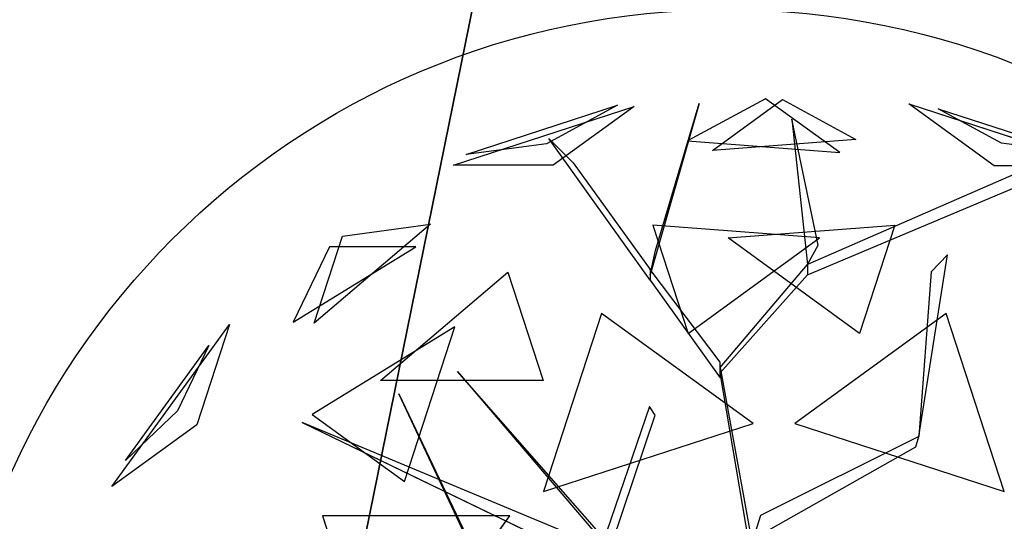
# Model space of a CAD drawing. Extents: x 22936 to 50368, y -4877 to 31080.
# Tile 499 of 601: x 47674 to 47910, y 6423 to 6544. Entities that reach past the tile are written whole.
import ezdxf

# ---------------------------------------------------------------- set-up
doc = ezdxf.new("R2010")
doc.units = 0
doc.layers.get('0').update_dxf_attribs({"linetype": 'CONTINUOUS'})
for name, color, linetype in [('00_TRACE_ARBRE', 3, 'CONTINUOUS'), ('00_TRACE_RDC', 241, 'CONTINUOUS'), ('08_AMENAGEMENTS_EXTERIEURS', 253, 'CONTINUOUS'), ('09_VEGETATION', 134, 'CONTINUOUS')]:
    doc.layers.add(name, color=color, linetype=linetype)

# ---------------------------------------------------------------- blocks, each defined once
blk = doc.blocks.new('TREE_GEOMETRIC_ROUND')
at = {"color": 7}
for p, q in [((73.1, 1727.2, 3565.9), (-113.8, 1626.2, 3265.8)), ((-53.5, 1603.3, 4661.7), (113.7, 1724.9, 4337.8)), ((250.8, 1598.1, 3199.5), (73.1, 1727.2, 3565.9)), ((113.7, 1724.9, 4337.8), (289.6, 1629.8, 4599.3)), ((-673.9, 1568, 4186.4), (-241.2, 1708.6, 4186.4)), ((-643.6, 1593.8, 3733.7), (-280.9, 1711.6, 3733.7)), ((-280.9, 1711.6, 3733.7), (-451.4, 1619.5, 3459.9)), ((-241.2, 1708.6, 4186.4), (-434.7, 1568, 4561.2)), ((-85.8, 1715.6, 3023), (-202.9, 1305.5, 3253.2)), ((-190.4, 1364.1, 3253.2), (-85.8, 1715.6, 3023)), ((620.5, 1566.6, 3316.1), (416.4, 1714.8, 3736.8)), ((416.4, 1714.8, 3736.8), (872.7, 1566.6, 3736.8)), ((638.1, 1620.9, 4415.9), (486, 1703.1, 4189.8)), ((486, 1703.1, 4189.8), (809.5, 1598, 4189.8)), ((136, 1677.9, 3577.5), (173.7, 1330.6, 3577.5)), ((198.8, 1376.7, 3650.7), (136, 1677.9, 3577.5)), ((-445.6, 1631.9, 3284.6), (-387.1, 1573.3, 3300.2)), ((-202.9, 1293, 3242.7), (-445.6, 1631.9, 3284.6)), ((-113.8, 1626.2, 3265.8), (250.8, 1598.1, 3199.5)), ((289.6, 1629.8, 4599.3), (-53.5, 1603.3, 4661.7)), ((-451.4, 1619.5, 3459.9), (-643.6, 1593.8, 3733.7)), ((809.5, 1598, 4189.8), (638.1, 1620.9, 4415.9)), ((759.5, 1585.9, 4205.1), (173.7, 1330.6, 3577.5)), ((-434.7, 1568, 4561.2), (-673.9, 1568, 4186.4)), ((-387.1, 1573.3, 3300.2), (-202.9, 1318.1, 3300.2)), ((872.7, 1566.6, 3736.8), (620.5, 1566.6, 3316.1)), ((173.7, 1305.5, 3608.8), (759.5, 1552.4, 4205.1)), ((-728.6, 1426.5, 3265.8), (-1007, 1189.4, 3199.5)), ((-939.1, 1398.3, 3565.9), (-728.6, 1426.5, 3265.8)), ((-196.4, 1424.5, 2902.3), (-112.1, 1165, 2577.8)), ((202.6, 1393.7, 2829.7), (-196.4, 1424.5, 2902.3)), ((-16.4, 1393.7, 5031.1), (382.6, 1424.5, 4958.5)), ((382.6, 1424.5, 4958.5), (298.3, 1165, 5283)), ((-1007, 1189.4, 3199.5), (-939.1, 1398.3, 3565.9)), ((-112.1, 1165, 2577.8), (202.6, 1393.7, 2829.7)), ((298.3, 1165, 5283), (-16.4, 1393.7, 5031.1)), ((-1057.1, 1192.3, 4599.3), (-763.9, 1372.5, 4661.7)), ((-970.7, 1372.5, 4337.8), (-1057.1, 1192.3, 4599.3)), ((-763.9, 1372.5, 4661.7), (-970.7, 1372.5, 4337.8)), ((173.7, 1330.6, 3577.5), (198.8, 1376.7, 3650.7)), ((-202.9, 1305.5, 3253.2), (-190.4, 1364.1, 3253.2)), ((440.3, 918.1, 4131.9), (508.8, 1353.2, 4822.3)), ((508.8, 1353.2, 4822.3), (469.9, 1312.8, 4644.5)), ((-35.6, 1083.8, 3300.2), (173.7, 1330.6, 3577.5)), ((173.7, 1330.6, 3577.5), (173.7, 1305.5, 3608.8)), ((-847.9, 1052.3, 2829.7), (-543.2, 1311.8, 2902.3)), ((-543.2, 1311.8, 2902.3), (-458.8, 1052.3, 2577.8)), ((-35.6, 1096.3, 3315.9), (-202.9, 1318.1, 3300.2)), ((-202.9, 1318.1, 3300.2), (-202.9, 1293, 3242.7)), ((173.7, 1305.5, 3608.8), (-35.6, 1071.2, 3326.4)), ((469.9, 1312.8, 4644.5), (440.3, 918.1, 4074.4)), ((-202.9, 1293, 3242.7), (-35.6, 1058.6, 3242.7)), ((-319.5, 1213.2, 5178.3), (-458, 787, 5468.4)), ((43.2, 949.8, 5468.4), (-319.5, 1213.2, 5178.3)), ((505.7, 1213.2, 2682.5), (143.1, 949.8, 2392.4)), ((644.2, 787, 2392.4), (505.7, 1213.2, 2682.5)), ((-1491.6, 798.4, 3736.8), (-1209.6, 1186.5, 3736.8)), ((-1209.6, 1186.5, 3736.8), (-1287.6, 946.6, 3316.1)), ((-670.7, 1181.1, 5031.1), (-1011.6, 971.5, 4958.5)), ((-790.9, 811.1, 5283), (-670.7, 1181.1, 5031.1)), ((-1458.9, 861, 4189.8), (-1259, 1136.1, 4189.8)), ((-1259, 1136.1, 4189.8), (-1333.8, 980.2, 4415.9)), ((-35.6, 1058.6, 3242.7), (-35.6, 1096.3, 3315.9)), ((-664.3, 1074, 5052.5), (-43.9, 347.3, 3886.1)), ((-664.3, 1074, 5042), (-664.3, 1074, 5052.5)), ((-43.9, 368.2, 3797.1), (-664.3, 1074, 5042)), ((-35.6, 1071.2, 3326.4), (-35.6, 1083.8, 3300.2)), ((-35.6, 1083.8, 3300.2), (43.9, 648.6, 2772)), ((43.9, 602.6, 2829.5), (-35.6, 1071.2, 3326.4)), ((-458.8, 1052.3, 2577.8), (-847.9, 1052.3, 2829.7)), ((-804.6, 1020.4, 3023), (-546, 478.3, 3253.2)), ((-575, 530.8, 3253.2), (-804.6, 1020.4, 3023)), ((-204.6, 990.2, 4205.1), (-334, 613, 3577.5)), ((-191.1, 969.2, 4205.1), (-204.6, 990.2, 4205.1)), ((-1333.8, 980.2, 4415.9), (-1458.9, 861, 4189.8)), ((-1011.6, 971.5, 4958.5), (-790.9, 811.1, 5283)), ((-317.6, 594, 3608.8), (-191.1, 969.2, 4205.1)), ((-1287.6, 946.6, 3316.1), (-1491.6, 798.4, 3736.8)), ((-345.2, 664.2, 3650.7), (-1035.9, 952.1, 3577.5)), ((-1035.9, 952.1, 3577.5), (-334, 613, 3577.5)), ((-458, 787, 5468.4), (43.2, 949.8, 5468.4)), ((143.1, 949.8, 2392.4), (644.2, 787, 2392.4)), ((440.3, 918.1, 4074.4), (61.4, 729.6, 2965.5)), ((432.8, 894.1, 4074.4), (440.3, 918.1, 4074.4)), ((440.3, 918.1, 4074.4), (440.3, 918.1, 4131.9)), ((43.9, 673.7, 2892.3), (432.8, 894.1, 4074.4)), ((-538.8, 728.2, 2392.4), (-987, 728.2, 2682.5)), ((-987, 728.2, 2682.5), (-848.5, 302, 2392.4)), ((-848.5, 302, 2392.4), (-538.8, 728.2, 2392.4)), ((61.4, 729.6, 2965.5), (43.9, 673.7, 2892.3))]:
    blk.add_line(p, q, dxfattribs=at)
mesh = blk.add_polyface(dxfattribs=at)
corners = [(73.1, 1727.2, 3565.9), (-113.8, 1626.2, 3265.8), (250.8, 1598.1, 3199.5)]
mesh.append_faces([[corners[k] for k in face] for face in [(0, 1, 2)]], dxfattribs={"color": 7})
mesh = blk.add_polyface(dxfattribs=at)
corners = [(-53.5, 1603.3, 4661.7), (113.7, 1724.9, 4337.8), (289.6, 1629.8, 4599.3)]
mesh.append_faces([[corners[k] for k in face] for face in [(0, 1, 2)]], dxfattribs={"color": 7})
mesh = blk.add_polyface(dxfattribs=at)
corners = [(-434.7, 1568, 4561.2), (-673.9, 1568, 4186.4), (-241.2, 1708.6, 4186.4)]
mesh.append_faces([[corners[k] for k in face] for face in [(0, 1, 2)]], dxfattribs={"color": 7})
mesh = blk.add_polyface(dxfattribs=at)
corners = [(-280.9, 1711.6, 3733.7), (-451.4, 1619.5, 3459.9), (-643.6, 1593.8, 3733.7)]
mesh.append_faces([[corners[k] for k in face] for face in [(0, 1, 2)]], dxfattribs={"color": 7})
mesh = blk.add_polyface(dxfattribs=at)
corners = [(-85.8, 1715.6, 3023), (-202.9, 1305.5, 3253.2), (-190.4, 1364.1, 3253.2)]
mesh.append_faces([[corners[k] for k in face] for face in [(0, 1, 2)]], dxfattribs={"color": 7})
mesh = blk.add_polyface(dxfattribs=at)
corners = [(872.7, 1566.6, 3736.8), (620.5, 1566.6, 3316.1), (416.4, 1714.8, 3736.8)]
mesh.append_faces([[corners[k] for k in face] for face in [(0, 1, 2)]], dxfattribs={"color": 7})
mesh = blk.add_polyface(dxfattribs=at)
corners = [(638.1, 1620.9, 4415.9), (486, 1703.1, 4189.8), (809.5, 1598, 4189.8)]
mesh.append_faces([[corners[k] for k in face] for face in [(0, 1, 2)]], dxfattribs={"color": 7})
mesh = blk.add_polyface(dxfattribs=at)
corners = [(136, 1677.9, 3577.5), (173.7, 1330.6, 3577.5), (198.8, 1376.7, 3650.7)]
mesh.append_faces([[corners[k] for k in face] for face in [(0, 1, 2)]], dxfattribs={"color": 7})
mesh = blk.add_polyface(dxfattribs=at)
corners = [(-939.1, 1398.3, 3565.9), (-728.6, 1426.5, 3265.8), (-1007, 1189.4, 3199.5)]
mesh.append_faces([[corners[k] for k in face] for face in [(0, 1, 2)]], dxfattribs={"color": 7})
mesh = blk.add_polyface(dxfattribs=at)
corners = [(-196.4, 1424.5, 2902.3), (-112.1, 1165, 2577.8), (202.6, 1393.7, 2829.7)]
mesh.append_faces([[corners[k] for k in face] for face in [(0, 1, 2)]], dxfattribs={"color": 7})
mesh = blk.add_polyface(dxfattribs=at)
corners = [(298.3, 1165, 5283), (-16.4, 1393.7, 5031.1), (382.6, 1424.5, 4958.5)]
mesh.append_faces([[corners[k] for k in face] for face in [(0, 1, 2)]], dxfattribs={"color": 7})
mesh = blk.add_polyface(dxfattribs=at)
corners = [(-763.9, 1372.5, 4661.7), (-970.7, 1372.5, 4337.8), (-1057.1, 1192.3, 4599.3)]
mesh.append_faces([[corners[k] for k in face] for face in [(0, 1, 2)]], dxfattribs={"color": 7})
mesh = blk.add_polyface(dxfattribs=at)
corners = [(-543.2, 1311.8, 2902.3), (-458.8, 1052.3, 2577.8), (-847.9, 1052.3, 2829.7)]
mesh.append_faces([[corners[k] for k in face] for face in [(0, 1, 2)]], dxfattribs={"color": 7})
mesh = blk.add_polyface(dxfattribs=at)
corners = [(43.2, 949.8, 5468.4), (-319.5, 1213.2, 5178.3), (-458, 787, 5468.4)]
mesh.append_faces([[corners[k] for k in face] for face in [(0, 1, 2)]], dxfattribs={"color": 7})
mesh = blk.add_polyface(dxfattribs=at)
corners = [(644.2, 787, 2392.4), (505.7, 1213.2, 2682.5), (143.1, 949.8, 2392.4)]
mesh.append_faces([[corners[k] for k in face] for face in [(0, 1, 2)]], dxfattribs={"color": 7})
mesh = blk.add_polyface(dxfattribs=at)
corners = [(-1209.6, 1186.5, 3736.8), (-1287.6, 946.6, 3316.1), (-1491.6, 798.4, 3736.8)]
mesh.append_faces([[corners[k] for k in face] for face in [(0, 1, 2)]], dxfattribs={"color": 7})
mesh = blk.add_polyface(dxfattribs=at)
corners = [(-670.7, 1181.1, 5031.1), (-1011.6, 971.5, 4958.5), (-790.9, 811.1, 5283)]
mesh.append_faces([[corners[k] for k in face] for face in [(0, 1, 2)]], dxfattribs={"color": 7})
mesh = blk.add_polyface(dxfattribs=at)
corners = [(-1259, 1136.1, 4189.8), (-1333.8, 980.2, 4415.9), (-1458.9, 861, 4189.8)]
mesh.append_faces([[corners[k] for k in face] for face in [(0, 1, 2)]], dxfattribs={"color": 7})
mesh = blk.add_polyface(dxfattribs=at)
corners = [(-804.6, 1020.4, 3023), (-546, 478.3, 3253.2), (-575, 530.8, 3253.2)]
mesh.append_faces([[corners[k] for k in face] for face in [(0, 1, 2)]], dxfattribs={"color": 7})
mesh = blk.add_polyface(dxfattribs=at)
corners = [(-345.2, 664.2, 3650.7), (-1035.9, 952.1, 3577.5), (-334, 613, 3577.5)]
mesh.append_faces([[corners[k] for k in face] for face in [(0, 1, 2)]], dxfattribs={"color": 7})
mesh = blk.add_polyface(dxfattribs=at)
corners = [(1641.7, 875.3, 3593.2), (504.8, 335.9, 3357.8), (504.8, 335.9, 3415.3)]
mesh.append_faces([[corners[k] for k in face] for face in [(0, 1, 2)]], dxfattribs={"color": 7})
mesh = blk.add_polyface(dxfattribs=at)
corners = [(950.7, 757.4, 4806.6), (659.8, 629.4, 4074.4), (640.5, 613.4, 4105.7)]
mesh.append_faces([[corners[k] for k in face] for face in [(0, 1, 2)]], dxfattribs={"color": 7})
mesh = blk.add_polyface(dxfattribs=at)
corners = [(-538.8, 728.2, 2392.4), (-987, 728.2, 2682.5), (-848.5, 302, 2392.4)]
mesh.append_faces([[corners[k] for k in face] for face in [(0, 1, 2)]], dxfattribs={"color": 7})
blk = doc.blocks.new('ARBRE_SIMPLE')
blk.add_circle((0, 0), 250)
blk = doc.blocks.new('GROUPER_1')
at = {"layer": '00_TRACE_ARBRE', "xscale": 0.75, "yscale": 0.75, "zscale": 0.75, "rotation": 10.53798942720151}
blk.add_blockref('ARBRE_SIMPLE', (6229.02, 6969.71), dxfattribs=at)
blk = doc.blocks.new('GROUPER_2')
at = {"layer": '00_TRACE_RDC'}
blk.add_blockref('GROUPER_1', (12098.99, 4265.72), dxfattribs=at)
blk = doc.blocks.new('GROUPER_17')
at = {"layer": '08_AMENAGEMENTS_EXTERIEURS'}
mesh = blk.add_polyface(dxfattribs=at)
corners = [(16.45, 1860.4), (0, 1328), (0, 1844.55), (1795, 1328), (33.02, 1876.27), (49.71, 1892.12), (66.55, 1907.89), (83.55, 1923.55), (100.74, 1939.04), (118.11, 1954.33), (135.7, 1969.37), (153.53, 1984.11), (171.6, 1998.5), (189.93, 2012.5), (208.55, 2026.07), (227.46, 2039.16), (246.69, 2051.72), (266.25, 2063.72), (286.11, 2075.18), (306.26, 2086.08), (326.69, 2096.46), (347.37, 2106.3), (368.28, 2115.64), (389.4, 2124.46), (410.72, 2132.79), (432.21, 2140.64), (453.87, 2148), (475.66, 2154.9), (497.57, 2161.34), (519.59, 2167.33), (541.68, 2172.89), (563.84, 2178.01), (586.04, 2182.71), (608.27, 2187), (630.51, 2190.89), (652.73, 2194.39), (674.92, 2197.5), (697.06, 2200.25), (719.14, 2202.62), (741.15, 2204.62), (763.1, 2206.23), (785, 2207.43), (806.84, 2208.22), (828.63, 2208.57), (850.38, 2208.48), (872.08, 2207.93), (893.75, 2206.9), (915.39, 2205.39), (936.99, 2203.38), (958.57, 2200.86), (980.13, 2197.81), (1001.67, 2194.22), (1023.19, 2190.07), (1044.71, 2185.36), (1066.22, 2180.06), (1087.73, 2174.17), (1109.23, 2167.67), (1130.75, 2160.55), (1152.27, 2152.79), (1173.81, 2144.38), (1195.36, 2135.31), (1216.93, 2125.59), (1238.5, 2115.38), (1260.06, 2104.88), (1281.58, 2094.27), (1303.04, 2083.75), (1324.43, 2073.52), (1345.72, 2063.77), (1366.89, 2054.69), (1387.93, 2046.48), (1408.82, 2039.32), (1429.54, 2033.42), (1450.06, 2028.98), (1470.36, 2026.17), (1490.44, 2025.2), (1510.26, 2026.26), (1529.82, 2029.54), (1549.07, 2035.18), (1567.96, 2043.07), (1586.43, 2053.03), (1604.39, 2064.91), (1621.79, 2078.53), (1638.55, 2093.74), (1654.6, 2110.37), (1669.89, 2128.24), (1684.32, 2147.2), (1697.85, 2167.08), (1710.39, 2187.71), (1721.89, 2208.92), (1732.26, 2230.56), (1741.45, 2252.45), (1749.38, 2274.43), (1756.03, 2296.38), (1761.5, 2318.27), (1765.9, 2340.13), (1769.36, 2361.94), (1771.99, 2383.72), (1773.91, 2405.46), (1775.24, 2427.19), (1776.09, 2448.89), (1776.59, 2470.58), (1776.85, 2492.26), (1777, 2513.93), (2395.68, 2513.93), (1845, 75), (1845, 0), (1332.44, 6187.9), (953.84, 4324.79), (744.56, 6114.92), (1503.53, 4690.87), (1872.82, 4324.79), (2843.74, 4811.2), (2680.87, 4187.05), (193.79, -1456.02), (188.09, -1836.1), (174.84, -1645.82), (233.16, -2021.44), (244.41, -1272.11), (308.78, -2196.56), (325.25, -1099.34), (412.78, -2356.46), (434, -942.64), (3662.14, -2801.42), (567.57, -806.46), (722.14, -694.7), (893.31, -610.54), (1076.21, -556.38), (1155.38, -537.12), (1232.99, -512.33), (1308.66, -482.14), (1382.02, -446.69), (1452.7, -406.15), (1520.35, -360.74), (1584.63, -310.68), (1645.22, -256.21), (1701.82, -197.6), (1754.16, -135.16), (1801.96, -69.18), (1795, 75)]
mesh.append_faces([[corners[k] for k in face] for face in [(0, 1, 2), (106, 107, 108), (113, 114, 115)]], dxfattribs={"vtx0": -1})
mesh.append_faces([[corners[k] for k in face] for face in [(1, 0, 3), (104, 103, 105), (107, 109, 110), (110, 111, 112), (114, 113, 116), (116, 117, 118), (118, 119, 120), (120, 121, 122), (122, 112, 111)]], dxfattribs={"vtx0": -1, "vtx1": -1})
mesh.append_faces([[corners[k] for k in face] for face in [(3, 103, 104), (122, 105, 103)]], dxfattribs={"vtx0": -1, "vtx1": -1, "vtx2": -1})
mesh.append_faces([[corners[k] for k in face] for face in [(3, 0, 4), (3, 4, 5), (3, 5, 6), (3, 6, 7), (3, 7, 8), (3, 8, 9), (3, 9, 10), (3, 10, 11), (3, 11, 12), (3, 12, 13), (3, 13, 14), (3, 14, 15), (3, 15, 16), (3, 16, 17), (3, 17, 18), (3, 18, 19), (3, 19, 20), (3, 20, 21), (3, 21, 22), (3, 22, 23), (3, 23, 24), (3, 24, 25), (3, 25, 26), (3, 26, 27), (3, 27, 28), (3, 28, 29), (3, 29, 30), (3, 30, 31), (3, 31, 32), (3, 32, 33), (3, 33, 34), (3, 34, 35), (3, 35, 36), (3, 36, 37), (3, 37, 38), (3, 38, 39), (3, 39, 40), (3, 40, 41), (3, 41, 42), (3, 42, 43), (3, 43, 44), (3, 44, 45), (3, 45, 46), (3, 46, 47), (3, 47, 48), (3, 48, 49), (3, 49, 50), (3, 50, 51), (3, 51, 52), (3, 52, 53), (3, 53, 54), (3, 54, 55), (3, 55, 56), (3, 56, 57), (3, 57, 58), (3, 58, 59), (3, 59, 60), (3, 60, 61), (3, 61, 62), (3, 62, 63), (3, 63, 64), (3, 64, 65), (3, 65, 66), (3, 66, 67), (3, 67, 68), (3, 68, 69), (3, 69, 70), (3, 70, 71), (3, 71, 72), (3, 72, 73), (3, 73, 74), (3, 74, 75), (3, 75, 76), (3, 76, 77), (3, 77, 78), (3, 78, 79), (3, 79, 80), (3, 80, 81), (3, 81, 82), (3, 82, 83), (3, 83, 84), (3, 84, 85), (3, 85, 86), (3, 86, 87), (3, 87, 88), (3, 88, 89), (3, 89, 90), (3, 90, 91), (3, 91, 92), (3, 92, 93), (3, 93, 94), (3, 94, 95), (3, 95, 96), (3, 96, 97), (3, 97, 98), (3, 98, 99), (3, 99, 100), (3, 100, 101), (3, 101, 102), (3, 102, 103), (107, 106, 109), (110, 109, 111), (116, 113, 117), (118, 117, 119), (120, 119, 121), (122, 121, 123), (122, 123, 124), (122, 124, 125), (122, 125, 126), (122, 126, 127), (122, 127, 128), (122, 128, 129), (122, 129, 130), (122, 130, 131), (122, 131, 132), (122, 132, 133), (122, 133, 134), (122, 134, 135), (122, 135, 136), (122, 136, 137), (122, 137, 105), (122, 103, 112)]], dxfattribs={"vtx0": -1, "vtx2": -1})
mesh.append_faces([[corners[k] for k in face] for face in [(104, 138, 3)]], dxfattribs={"vtx2": -1})
blk = doc.blocks.new('GROUPER_122')
at = {"layer": '08_AMENAGEMENTS_EXTERIEURS'}
mesh = blk.add_polyface(dxfattribs=at)
corners = [(4865.77, 2632.41), (4440.58, 2433.55), (4420.06, 2562.46), (4529.79, 1059.49), (4741, 1059.49), (5029.79, 1059.49), (4894.7, 2450.68), (5779.35, 2591.51), (6882.55, 501.38), (5029.79, 501.38), (5988.63, 801.38), (6907.61, 801.38), (7602.54, 0), (6819.83, 133.42), (7715.66, 663.64), (3404.37, 2268.59), (164, 668.17), (0, 1757.09), (2762.33, 1059.49)]
mesh.append_faces([[corners[k] for k in face] for face in [(0, 1, 2), (5, 8, 9), (8, 12, 13), (12, 11, 14), (15, 16, 17)]], dxfattribs={"vtx0": -1})
mesh.append_faces([[corners[k] for k in face] for face in [(3, 0, 4), (4, 0, 5), (10, 5, 7), (16, 15, 18), (18, 15, 3)]], dxfattribs={"vtx0": -1, "vtx1": -1})
mesh.append_faces([[corners[k] for k in face] for face in [(1, 0, 3), (8, 5, 10), (12, 8, 11)]], dxfattribs={"vtx0": -1, "vtx1": -1, "vtx2": -1})
mesh.append_faces([[corners[k] for k in face] for face in [(5, 0, 6), (5, 6, 7), (8, 10, 11), (3, 15, 1)]], dxfattribs={"vtx0": -1, "vtx2": -1})

msp = doc.modelspace()

# ---------------------------------------------------------------- block references
at = {"layer": '00_TRACE_RDC'}
msp.add_blockref('GROUPER_2', (29515.15, -4876.93), dxfattribs=at)
at = {"layer": '08_AMENAGEMENTS_EXTERIEURS', "color": 54}
msp.add_blockref('GROUPER_17', (46706.19, 1619.93), dxfattribs=at)
at = {"layer": '08_AMENAGEMENTS_EXTERIEURS', "color": 9}
msp.add_blockref('GROUPER_122', (41671.41, 5143.34), dxfattribs=at)
at = {"layer": '09_VEGETATION', "xscale": 0.1, "yscale": 0.1, "zscale": 0.1}
msp.add_blockref('TREE_GEOMETRIC_ROUND', (47845.15, 6351.91), dxfattribs=at)

doc.saveas('drawing.dxf')
